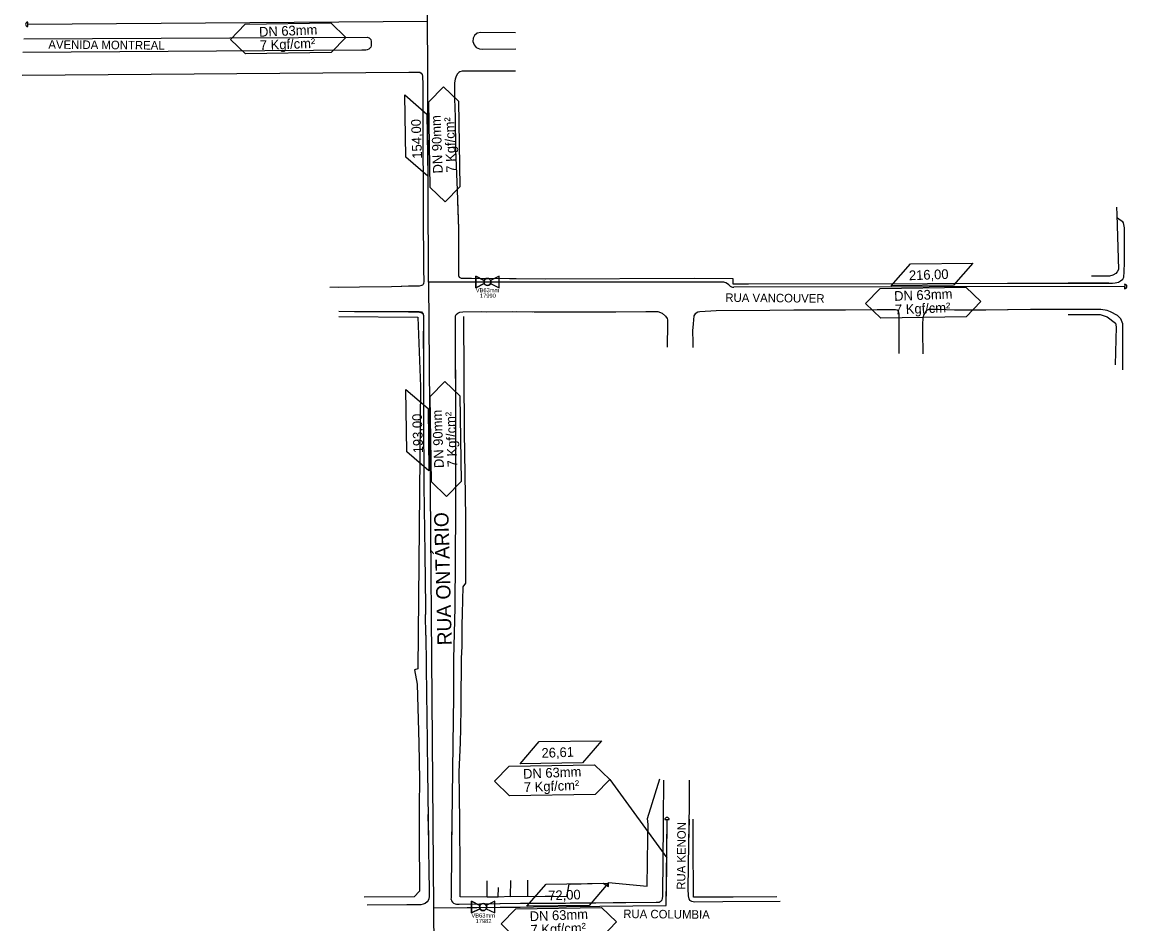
# Model space of a CAD drawing. Extents: x 325899 to 364828, y 7568995 to 7592502.
# Drawn here: x 358557 to 359755, y 7572694 to 7573672 of the extents above; entities that cross this region are included whole.
import ezdxf

# ---------------------------------------------------------------- set-up
doc = ezdxf.new("R2010")
doc.units = 0
for name, color, linetype in [('CERCA_ARAME', 7, 'Continuous'), ('EDIFICACOES', 7, 'Continuous'), ('MEIO-FIO', 7, 'Continuous'), ('MEIO_FIO_GUIA', 7, 'Continuous'), ('MURO_DIVISA', 7, 'Continuous'), ('SIMBOLO', 7, 'Continuous'), ('TEXTO', 7, 'Continuous'), ('TUBO_PEAD_GN_63', 7, 'Continuous'), ('TUBO_PEAD_GN_90', 7, 'Continuous'), ('VALVULA_PEAD_63', 7, 'Continuous')]:
    doc.layers.add(name, color=color, linetype=linetype)

# ---------------------------------------------------------------- blocks, each defined once
blk = doc.blocks.new('VALVULA_PEAD_DN_63_1')
for points in [[(-1.14, 0.57), (-4.25, 2.13), (-4.25, -2.13), (-1.14, -0.57)], [(-1.14, -0.57), (-4.25, -2.13), (-4.25, 2.13), (-1.14, 0.57)], [(1.14, -0.57), (4.25, -2.13), (4.25, 2.13), (1.14, 0.57)], [(1.14, -0.57), (4.25, -2.13), (4.25, 2.13), (1.14, 0.57)]]:
    blk.add_lwpolyline(points)
blk.add_circle((0, 0), 1.28)
for start, end in [(90, 270), (153.4349, 180), (180, 206.5651), (270, 90), (0, 26.5651), (333.4349, 360)]:
    blk.add_arc((0, 0), 1.28, start, end)

msp = doc.modelspace()

# ---------------------------------------------------------------- linework, layer by layer
at = {"layer": 'CERCA_ARAME'}
for points in [[(359691.9, 7573354.7), (359726.4, 7573354.6), (359734.1, 7573351.9), (359743.1, 7573345.2), (359743.9, 7573341.1), (359742.6, 7573300)], [(359691.9, 7573354.7), (359726.4, 7573354.6), (359734.1, 7573351.9), (359743.1, 7573345.2), (359743.9, 7573341.1), (359742.6, 7573300)], [(359375.9, 7572723.2), (359328.7, 7572723), (359285.5, 7572722.9), (359285.1, 7572782.2), (359285.3, 7572807.4)], [(359375.9, 7572723.2), (359328.7, 7572723), (359285.5, 7572722.9), (359285.1, 7572782.2), (359285.3, 7572807.4)]]:
    msp.add_lwpolyline(points, dxfattribs=at)
at = {"layer": 'EDIFICACOES'}
for p, q in [((359061.6, 7572722.9), (359061.7, 7572740.4)), ((359087.2, 7572723.6), (359087.3, 7572741.1)), ((359105.9, 7572723.8), (359106, 7572741.3)), ((359061.6, 7572722.9), (359061.6, 7572733.4)), ((359073.8, 7572722.9), (359073.9, 7572733.4)), ((359073.8, 7572722.9), (359073.9, 7572733.4))]:
    msp.add_line(p, q, dxfattribs=at)
msp.add_lwpolyline([(358900.8, 7573352.4), (358986.7, 7573351.6), (358989.5, 7573276.6)], dxfattribs=at)
at = {"layer": 'MEIO-FIO'}
for p, q in [((359027.8, 7573183), (359027.7, 7573249.2)), ((359027.9, 7573175.6), (359027.8, 7573183)), ((358995.2, 7573006.8), (358995, 7573029.4))]:
    msp.add_line(p, q, dxfattribs=at)
for points in [[(359022.9, 7572720.2), (359023, 7572722.5), (359023.6, 7572776.2), (359024.1, 7572831.9), (359024.8, 7572888.8), (359025.5, 7572940.3), (359025.7, 7572981.4), (359027.1, 7573036.8), (359027.7, 7573142.1), (359027.9, 7573175.6)], [(358995.2, 7573006.8), (358996, 7572941.9), (358996.5, 7572920.1), (358996.9, 7572859.4), (358998.1, 7572782.4), (358998.6, 7572745), (358998.7, 7572737.2), (358998.9, 7572723.5), (358998.6, 7572721), (358997.7, 7572719.2), (358996.6, 7572717.7), (358994.7, 7572716.1), (358992.4, 7572715.3), (358989.7, 7572714.7), (358982.2, 7572714.5), (358974.6, 7572714.5), (358931.7, 7572714.2)], [(358997.6, 7572812.4), (358998.1, 7572782.4), (358998.6, 7572745), (358998.7, 7572737.2), (358998.9, 7572723.5), (358998.6, 7572721), (358997.7, 7572719.2), (358996.6, 7572717.7), (358994.7, 7572716.1), (358992.4, 7572715.3), (358989.7, 7572714.7), (358982.2, 7572714.5), (358974.6, 7572714.5), (358931.7, 7572714.2)], [(359022.9, 7572720.2), (359023, 7572722.5), (359023.6, 7572776.2), (359023.9, 7572811.9)]]:
    msp.add_lwpolyline(points, dxfattribs=at)
at = {"layer": 'MEIO_FIO_GUIA'}
for p, q in [((359744.8, 7573459.4), (359744.8, 7573459.4)), ((359744.8, 7573459.4), (359744.8, 7573459.4)), ((359752.8, 7573410.9), (359753, 7573448.5)), ((359752.4, 7573401), (359752.8, 7573410.9)), ((359752.1, 7573395.1), (359752.4, 7573401)), ((359124.7, 7573393.4), (359286.1, 7573393.8)), ((359286.1, 7573393.8), (359328.3, 7573393.5)), ((359328.3, 7573393.5), (359328.1, 7573388)), ((359328.1, 7573388), (359345, 7573388)), ((359345, 7573388), (359539.2, 7573388.3)), ((359539.2, 7573388.3), (359739.7, 7573388.7)), ((359739.7, 7573388.7), (359742.9, 7573389)), ((359742.9, 7573389), (359746.2, 7573389.8)), ((359746.2, 7573389.8), (359748.7, 7573390.9)), ((359748.7, 7573390.9), (359751.1, 7573392.8)), ((359751.1, 7573392.8), (359752.1, 7573395.1)), ((359093.1, 7573357.7), (359110.9, 7573357.6))]:
    msp.add_line(p, q, dxfattribs=at)
for points in [[(359092.5, 7573659.9), (359054.9, 7573660.3), (359050.9, 7573659.6), (359048, 7573657), (359046.7, 7573654.1), (359046.3, 7573650.7), (359047.5, 7573646.9), (359049.7, 7573644.2), (359053.3, 7573642.7), (359057, 7573642.2), (359092.7, 7573642.6)], [(358559.3, 7573653.4), (358931.7, 7573655.4), (358933.8, 7573654.5), (358935.6, 7573652.7), (358935.9, 7573650.5), (358935.9, 7573648.5), (358936.1, 7573645.9), (358935.6, 7573644.3), (358933.5, 7573642.4), (358931.7, 7573641.7), (358930.2, 7573641.3), (358926, 7573641.1), (358558.4, 7573638.7)], [(358557.5, 7573614.2), (358976.9, 7573617.2), (358988.8, 7573617.2), (358990.3, 7573616.4), (358991.3, 7573614.8), (358991.7, 7573613.1), (358991.8, 7573610.9), (358991.9, 7573606.1), (358992, 7573589.7), (358992.1, 7573566.2), (358992.5, 7573465.6), (358992.9, 7573403.7), (358993, 7573390.2), (358992.7, 7573388.2), (358992.2, 7573387.1), (358991.5, 7573386.4), (358990.7, 7573386), (358988, 7573385.4), (358984.4, 7573385.4), (358978.4, 7573385.3), (358976.4, 7573385.2), (358969.1, 7573385.1), (358968.6, 7573385.1), (358957.9, 7573384.6), (358923.2, 7573384.2), (358901, 7573383.9)], [(359092.6, 7573618.3), (359034.8, 7573618.4), (359032.1, 7573617.6), (359031, 7573617), (359029.6, 7573615.4), (359028.3, 7573612.9), (359027.1, 7573609.8), (359026.3, 7573605.7), (359026.2, 7573603.5), (359026.3, 7573599.9), (359026.5, 7573588.9), (359026.9, 7573568.4), (359027.3, 7573533.4), (359029.2, 7573489.5), (359030.6, 7573447.3), (359030.5, 7573396.7), (359031.4, 7573395.2), (359032.7, 7573394.2), (359033.5, 7573393.8), (359044.6, 7573393.9), (359086.1, 7573393.7), (359088.3, 7573393.7)], [(358992.5, 7573477.7), (358992.5, 7573465.6), (358992.9, 7573403.7), (358993, 7573390.2), (358992.7, 7573388.2), (358992.2, 7573387.1), (358991.5, 7573386.4), (358990.7, 7573386), (358988, 7573385.4), (358984.4, 7573385.4), (358978.4, 7573385.3), (358976.4, 7573385.2), (358969.1, 7573385.1), (358968.6, 7573385.1), (358957.9, 7573384.6), (358923.2, 7573384.2), (358891, 7573383.8)], [(358992.5, 7573468.1), (358992.5, 7573465.6), (358992.9, 7573403.7), (358993, 7573390.2), (358992.7, 7573388.2), (358992.2, 7573387.1), (358991.5, 7573386.4), (358990.7, 7573386), (358988, 7573385.4), (358984.4, 7573385.4), (358978.4, 7573385.3), (358976.4, 7573385.2), (358969.1, 7573385.1), (358968.6, 7573385.1), (358957.9, 7573384.6), (358923.2, 7573384.2), (358891, 7573383.8)], [(358992.5, 7573468.1), (358992.5, 7573465.6), (358992.9, 7573403.7), (358993, 7573390.2), (358992.7, 7573388.2), (358992.2, 7573387.1), (358991.5, 7573386.4), (358990.7, 7573386), (358988, 7573385.4), (358984.4, 7573385.4), (358978.4, 7573385.3), (358976.4, 7573385.2), (358969.1, 7573385.1), (358968.6, 7573385.1), (358957.9, 7573384.6), (358923.2, 7573384.2), (358901, 7573383.9)], [(359029.6, 7573477.3), (359030.6, 7573447.3), (359030.5, 7573396.7), (359031.4, 7573395.2), (359032.7, 7573394.2), (359033.5, 7573393.8), (359044.6, 7573393.9), (359086.1, 7573393.7), (359088.3, 7573393.7)], [(359029.9, 7573468.2), (359030.6, 7573447.3), (359030.5, 7573396.7), (359031.4, 7573395.2), (359032.7, 7573394.2), (359033.5, 7573393.8), (359044.6, 7573393.9), (359086.1, 7573393.7), (359093.1, 7573393.6)], [(359029.9, 7573468.2), (359030.6, 7573447.3), (359030.5, 7573396.7), (359031.4, 7573395.2), (359032.7, 7573394.2), (359033.5, 7573393.8), (359044.6, 7573393.9), (359086.1, 7573393.7), (359093.1, 7573393.6)], [(359093.1, 7573393.6), (359124.7, 7573393.4), (359286.1, 7573393.8), (359328.3, 7573393.5), (359328.1, 7573388), (359345, 7573388), (359539.2, 7573388.3), (359739.7, 7573388.7), (359742.9, 7573389), (359746.2, 7573389.8), (359748.7, 7573390.9), (359751.1, 7573392.8), (359752.1, 7573395.1), (359752.4, 7573401), (359752.8, 7573410.9), (359753, 7573448.5), (359751.9, 7573453.8), (359750.9, 7573455), (359747.2, 7573457.7), (359744.8, 7573459.4), (359744.8, 7573459.4), (359744.8, 7573459.4)], [(359626.1, 7573388.5), (359739.7, 7573388.7), (359742.9, 7573389), (359746.2, 7573389.8), (359748.7, 7573390.9), (359751.1, 7573392.8), (359752.1, 7573395.1), (359752.4, 7573401), (359752.8, 7573410.9), (359753, 7573448.5), (359751.9, 7573453.8), (359750.9, 7573455), (359747.2, 7573457.7), (359744.8, 7573459.4), (359744.8, 7573459.4), (359744.8, 7573459.4)], [(359626.1, 7573388.5), (359739.7, 7573388.7), (359742.9, 7573389), (359746.2, 7573389.8), (359748.7, 7573390.9), (359751.1, 7573392.8), (359752.1, 7573395.1), (359752.4, 7573401), (359752.8, 7573410.9), (359753, 7573448.5)], [(359735.8, 7573388.7), (359735.8, 7573388.7), (359692.1, 7573388.8)], [(359735.8, 7573388.7), (359735.8, 7573388.7), (359692.1, 7573388.8)], [(359508.6, 7573312.3), (359508.7, 7573321.6), (359508.7, 7573355.2), (359508.3, 7573356.8), (359507.4, 7573358.4), (359506.4, 7573359.3), (359504.6, 7573359.8), (359501.3, 7573359.8), (359496.5, 7573359.6), (359484.6, 7573359.6), (359450.2, 7573359.2), (359415.6, 7573359.1), (359394.4, 7573359.2), (359368.4, 7573359), (359310.2, 7573358.4), (359292.5, 7573357.4), (359290.3, 7573357.1), (359287.2, 7573355.3), (359285.9, 7573353), (359285, 7573344.3), (359284.6, 7573336.9), (359284.7, 7573324.7), (359284.8, 7573318.7)], [(359692.3, 7573360), (359651, 7573360), (359602.6, 7573359.4), (359568.5, 7573359.3), (359550.8, 7573359.9), (359540.7, 7573360.1), (359538.3, 7573359), (359537, 7573357.5), (359535, 7573353.8), (359534.2, 7573351), (359533.8, 7573343.9), (359533.9, 7573335.9), (359534.1, 7573312.1)], [(359692.3, 7573360), (359651, 7573360), (359602.6, 7573359.4), (359568.5, 7573359.3), (359550.8, 7573359.9), (359540.7, 7573360.1), (359538.3, 7573359), (359537, 7573357.5), (359535, 7573353.8), (359534.2, 7573351), (359533.8, 7573343.9), (359533.9, 7573335.9), (359534.1, 7573312.1)], [(359692.3, 7573360), (359651, 7573360), (359626.1, 7573359.7)], [(359692.3, 7573360), (359651, 7573360), (359626.1, 7573359.7)], [(359751.1, 7573294.7), (359751.1, 7573344.5), (359748.8, 7573350), (359747.1, 7573351.7), (359745.2, 7573353.4), (359737.8, 7573357.4), (359734.1, 7573359), (359727.1, 7573360), (359692.3, 7573360)], [(359751.1, 7573294.7), (359751.1, 7573344.5), (359748.8, 7573350), (359747.1, 7573351.7), (359745.2, 7573353.4), (359737.8, 7573357.4), (359734.1, 7573359), (359727.1, 7573360), (359692.3, 7573360)], [(359751.1, 7573294.7), (359751.1, 7573344.5), (359748.8, 7573350), (359747.1, 7573351.7), (359745.2, 7573353.4), (359737.8, 7573357.4), (359734.1, 7573359), (359727.1, 7573360), (359692.3, 7573360)], [(359751.1, 7573294.7), (359751.1, 7573344.5), (359748.8, 7573350), (359747.1, 7573351.7), (359745.2, 7573353.4), (359737.8, 7573357.4), (359734.1, 7573359), (359727.1, 7573360), (359692.3, 7573360)], [(358900.9, 7573358.1), (358958.5, 7573357.8), (358988.2, 7573357.9), (358990.4, 7573357.4), (358992.4, 7573355), (358992.7, 7573352.4), (358992.8, 7573347.6), (358992.5, 7573326.1), (358992.6, 7573308.6), (358992.7, 7573294.5), (358992.8, 7573276.9)], [(358900.9, 7573358.1), (358958.5, 7573357.8), (358988.2, 7573357.9), (358990.4, 7573357.4), (358992.4, 7573355), (358992.7, 7573352.4), (358992.8, 7573347.6), (358992.5, 7573326.1), (358992.6, 7573308.6), (358992.7, 7573294.5), (358992.8, 7573276.9)], [(358917.9, 7573357.9), (358976.5, 7573357.6), (358983.9, 7573357.4), (358986.8, 7573357.3), (358989.7, 7573356.9), (358991.3, 7573356.2), (358992.2, 7573355), (358992.8, 7573353.4), (358992.6, 7573302.8), (358992.7, 7573240.5), (358993, 7573176.8), (358993, 7573169.2), (358994.1, 7573095.6), (358995, 7573037.2), (358995, 7573029.4)], [(358917.9, 7573357.9), (358976.5, 7573357.6), (358983.9, 7573357.4), (358986.8, 7573357.3), (358989.7, 7573356.9), (358991.3, 7573356.2), (358992.2, 7573355), (358992.8, 7573353.4), (358992.6, 7573302.8), (358992.7, 7573258.1)], [(359027.7, 7573249.2), (359027.4, 7573331.6), (359027.3, 7573350.9), (359027.3, 7573353), (359028.1, 7573354.6), (359030, 7573356.1), (359032.3, 7573357.2), (359035.3, 7573357.5), (359055.7, 7573358), (359061.4, 7573357.3), (359088.8, 7573357.7)], [(359027.4, 7573285.3), (359027.4, 7573331.6), (359027.3, 7573350.9), (359027.3, 7573353), (359028.1, 7573354.6), (359030, 7573356.1), (359032.3, 7573357.2), (359035.3, 7573357.5), (359055.7, 7573358), (359061.4, 7573357.3), (359088.8, 7573357.7)], [(359027.7, 7573258.2), (359027.4, 7573331.6), (359027.3, 7573350.9), (359027.3, 7573353), (359028.1, 7573354.6), (359030, 7573356.1), (359032.3, 7573357.2), (359035.3, 7573357.5), (359055.7, 7573358), (359061.4, 7573357.3), (359093.1, 7573357.7)], [(359027.4, 7573285.3), (359027.4, 7573331.6), (359027.3, 7573350.9), (359027.3, 7573353), (359028.1, 7573354.6), (359030, 7573356.1), (359032.3, 7573357.2), (359035.3, 7573357.5), (359055.7, 7573358), (359061.4, 7573357.3), (359093.1, 7573357.7)], [(359093.1, 7573357.7), (359112.7, 7573357.6), (359139, 7573357.4), (359170.1, 7573357.5), (359201.4, 7573357.6), (359234, 7573357.9), (359246.9, 7573357.9), (359251.5, 7573355.9), (359255.3, 7573352.7), (359257, 7573350.3), (359257.2, 7573348.8), (359257.2, 7573345), (359257.1, 7573319.2)], [(359151.7, 7572716.6), (359244.9, 7572717.5), (359246.7, 7572717.4), (359248.1, 7572717.5), (359249.2, 7572718), (359250.4, 7572718.9), (359251.4, 7572720), (359251.8, 7572721.3), (359252.3, 7572724), (359252.4, 7572731.8), (359252.5, 7572757.5), (359253, 7572806.9), (359253.3, 7572849.7)], [(359379.4, 7572718), (359317.2, 7572717.8), (359286.5, 7572717.6), (359283.7, 7572718), (359281.7, 7572719.3), (359280.7, 7572721), (359280.1, 7572724.3), (359279.9, 7572731.9), (359280.5, 7572780.7), (359281.3, 7572823.1), (359281.3, 7572849.7)], [(359022.9, 7572720.2), (359023.1, 7572718.8), (359024.1, 7572717.4), (359025.4, 7572716.3), (359026.9, 7572715.6), (359028.6, 7572715.4), (359031.3, 7572715.4), (359098.2, 7572716.2), (359146.6, 7572716.5), (359244.9, 7572717.5), (359246.7, 7572717.4), (359248.1, 7572717.5), (359249.2, 7572718), (359250.4, 7572718.9), (359251.4, 7572720), (359251.8, 7572721.3), (359252.3, 7572724), (359252.4, 7572731.8), (359252.5, 7572757.5), (359253, 7572806.9)], [(359379.4, 7572718), (359317.2, 7572717.8), (359286.5, 7572717.6), (359283.7, 7572718), (359281.7, 7572719.3), (359280.7, 7572721), (359280.1, 7572724.3), (359279.9, 7572731.9), (359280.5, 7572780.7), (359281, 7572807.5)], [(359022.9, 7572720.2), (359023.1, 7572718.8), (359024.1, 7572717.4), (359025.4, 7572716.3), (359026.9, 7572715.6), (359028.6, 7572715.4), (359031.3, 7572715.4), (359097.6, 7572716.2)]]:
    msp.add_lwpolyline(points, dxfattribs=at)
at = {"layer": 'MURO_DIVISA'}
for points in [[(359744.3, 7573471.1), (359744.6, 7573462.9), (359746.2, 7573403.5), (359745.1, 7573400.7), (359743.4, 7573398.9), (359740.2, 7573397.1), (359736.7, 7573396.2), (359717.1, 7573396.1)], [(359087.2, 7572723.6), (359073.8, 7572722.9), (359061.6, 7572722.9), (359032.5, 7572723.3), (359032.4, 7572736.3), (359032.5, 7572750), (359032.3, 7572806.3), (359031.7, 7572831.2), (359031.6, 7572843), (359031.4, 7572848.6), (359031.4, 7572858.7), (359032.8, 7572890.2), (359033, 7572894.1), (359033.1, 7572902), (359033.5, 7572932.5), (359034.1, 7572982.1), (359034.6, 7572994.5), (359034.7, 7573017.8), (359035, 7573030.4), (359035.9, 7573059.4), (359038.7, 7573063.3), (359038.5, 7573076.4), (359038.7, 7573134.4), (359037.9, 7573181.6), (359037.3, 7573227), (359036.5, 7573352.3)], [(358989.5, 7573276.6), (358986.5, 7572970.3), (358983, 7572969.5), (358985.8, 7572953.8), (358987.5, 7572889.7), (358988.4, 7572850), (358988.1, 7572821.9), (358988, 7572807.5), (358988.1, 7572792.6), (358988.5, 7572729.4), (358982.7, 7572723.4), (358928.3, 7572722.7)], [(359235.3, 7572734.8), (359236.1, 7572787), (359236.4, 7572801.6), (359235.7, 7572808.2), (359248.9, 7572851.1)], [(358988, 7572812.6), (358988, 7572807.5), (358988.1, 7572792.6), (358988.5, 7572729.4), (358982.7, 7572723.4), (358928.3, 7572722.7)], [(359087.2, 7572723.6), (359073.8, 7572722.9), (359061.6, 7572722.9), (359032.5, 7572723.3), (359032.4, 7572736.3), (359032.5, 7572750), (359032.3, 7572806.3), (359032.1, 7572811.8)], [(359235.3, 7572734.8), (359236.1, 7572787), (359236.4, 7572801.6), (359235.7, 7572808.2), (359235.7, 7572808.3)], [(359087.2, 7572723.6), (359087.2, 7572723.6), (359124.7, 7572723.9), (359134.2, 7572723.9), (359148, 7572723.7), (359150.7, 7572736.9), (359187.4, 7572738.1), (359193.2, 7572734.5), (359193.2, 7572738.7), (359235.3, 7572734.8)], [(359151.8, 7572737), (359187.4, 7572738.1), (359193.2, 7572734.5), (359193.2, 7572738.7), (359235.3, 7572734.8)]]:
    msp.add_lwpolyline(points, dxfattribs=at)
at = {"layer": 'SIMBOLO'}
msp.add_line((359194.7, 7572850.5), (359256.5, 7572765.5), dxfattribs=at)
for points in [[(358783.5, 7573652.9), (358799.3, 7573669.3), (358892.1, 7573670.7), (358908.4, 7573654.9), (358892.6, 7573638.6), (358799.8, 7573637.1), (358783.5, 7573652.9)], [(359016.4, 7573476.6), (359000.1, 7573492.4), (358998.6, 7573585.2), (359014.5, 7573601.5), (359030.8, 7573585.7), (359032.3, 7573492.9), (359016.4, 7573476.6)], [(359472.2, 7573366.5), (359488, 7573382.8), (359580.8, 7573384.3), (359597.1, 7573368.5), (359581.3, 7573352.1), (359488.5, 7573350.7), (359472.2, 7573366.5)], [(359017.6, 7573157.2), (359001.3, 7573173), (358999.9, 7573265.8), (359015.7, 7573282.1), (359032, 7573266.3), (359033.5, 7573173.5), (359017.6, 7573157.2)], [(359069.7, 7572848.6), (359085.6, 7572864.9), (359178.3, 7572866.4), (359194.7, 7572850.5), (359178.8, 7572834.2), (359086.1, 7572832.8), (359069.7, 7572848.6)], [(359077, 7572694), (359092.8, 7572710.3), (359185.6, 7572711.8), (359201.9, 7572696), (359186.1, 7572679.6), (359093.3, 7572678.2), (359077, 7572694)]]:
    msp.add_lwpolyline(points, dxfattribs=at)
for points in [[(358996.5, 7573571.9), (358997.4, 7573504.5), (358973.4, 7573525.2), (358972.5, 7573592.7)], [(359567.5, 7573386.4), (359500, 7573385.6), (359520.8, 7573409.5), (359588.3, 7573410.4)], [(358997.7, 7573252.5), (358998.6, 7573185.1), (358974.6, 7573205.8), (358973.7, 7573273.3)], [(359165.1, 7572868.5), (359097.6, 7572867.6), (359118.3, 7572891.6), (359185.8, 7572892.5)], [(359172.3, 7572713.9), (359104.8, 7572713.1), (359125.6, 7572737), (359193.1, 7572737.9)]]:
    msp.add_lwpolyline(points, close=True, dxfattribs=at)
at = {"layer": 'TUBO_PEAD_GN_63'}
for p, q in [((358997.2, 7573672.2), (358563.6, 7573669.1)), ((358563.6, 7573666.7), (358563.6, 7573671.6)), ((359088.4, 7573389.7), (358998.2, 7573389.7)), ((359316.5, 7573389.7), (358998.2, 7573389.7)), ((359324.4, 7573386.2), (359323.9, 7573386.7)), ((359753, 7573385), (359329.3, 7573384.2)), ((359753.1, 7573387.4), (359753, 7573382.5)), ((359254.4, 7572806.9), (359259.3, 7572806.9)), ((359256, 7572713.7), (359256.8, 7572806.9)), ((359256.1, 7572724), (359256.8, 7572806.9)), ((359003.8, 7572711.3), (359256, 7572713.7)), ((359003.6, 7572711.3), (359097.6, 7572712.2))]:
    msp.add_line(p, q, dxfattribs=at)
for centre, radius, start, end in [((358563.6, 7573669.1), 2.44, 89.8591, 269.8591), ((359316.5, 7573379.2), 10.5, 45.0959, 90.0101), ((359329.3, 7573391.2), 7, 225.0959, 270.0959), ((359753, 7573385), 2.44, 269.8591, 89.8591), ((359256.8, 7572806.9), 2.44, 359.8591, 179.8591)]:
    msp.add_arc(centre, radius, start, end, dxfattribs=at)
at = {"layer": 'TUBO_PEAD_GN_90'}
for p, q in [((358998.2, 7573389.7), (358992.8, 7574891.7)), ((358998.2, 7573389.7), (359003.6, 7572711.8)), ((359006.2, 7572409.9), (359003.8, 7572711.3))]:
    msp.add_line(p, q, dxfattribs=at)

# ---------------------------------------------------------------- block references
at = {"layer": 'VALVULA_PEAD_63', "xscale": 3, "yscale": 3}
for p in [(359062.1, 7573389.9), (359057.4, 7572712.1)]:
    msp.add_blockref('VALVULA_PEAD_DN_63_1', p, dxfattribs=at)

# ---------------------------------------------------------------- texts
at = {"layer": 'TEXTO'}
for s, height, rotation, p in [('DN 63mm', 10.5, 2.2907, (358814.6, 7573655.7)), ('AVENIDA MONTREAL', 9.221, 359.5098, (358585.9, 7573642.8)), ('7 Kgf/cm²', 10.5, 2.2907, (358815.5, 7573641.2)), ('154,00', 10.5, 92.0817, (358991.2, 7573523.7)), ('DN 90mm', 10.5, 92.2907, (359013.7, 7573507.7)), ('7 Kgf/cm²', 10.5, 92.2907, (359028.2, 7573508.6)), ('216,00', 10.5, 2.0817, (359519.3, 7573391.7)), ('RUA VANCOUVER', 9.221, 359.5098, (359320, 7573368.3)), ('DN 63mm', 10.5, 2.2907, (359503.3, 7573369.3)), ('7 Kgf/cm²', 10.5, 2.2907, (359504.2, 7573354.7)), ('193,00', 10.5, 92.0817, (358992.4, 7573204.3)), ('DN 90mm', 10.5, 92.2907, (359014.9, 7573188.3)), ('7 Kgf/cm²', 10.5, 92.2907, (359029.4, 7573189.2)), ('RUA ONTÁRIO', 15.545, 91.5178, (359023.5, 7572996.1)), ('26,61', 10.5, 2.0817, (359120.9, 7572873.9)), ('DN 63mm', 10.5, 2.2907, (359100.9, 7572851.3)), ('7 Kgf/cm²', 10.5, 2.2907, (359101.8, 7572836.8)), ('RUA KENON', 9.22, 89.5098, (359276.6, 7572730.9)), ('72,00', 10.5, 2.0817, (359128.2, 7572719.3)), ('DN 63mm', 10.5, 2.2907, (359108.1, 7572696.8)), ('RUA COLUMBIA', 9.221, 359.5098, (359209.3, 7572700.2)), ('7 Kgf/cm²', 10.5, 2.2907, (359109, 7572682.2))]:
    msp.add_text(s, height=height, rotation=rotation, dxfattribs=at).set_placement(p)
at = {"layer": 'VALVULA_PEAD_63'}
for s, p in [('VB63mm', (359049.4, 7573378.7)), ('17990', (359053.9, 7573372.7)), ('VB63mm', (359044.7, 7572700.8)), ('17982', (359049.2, 7572694.8))]:
    msp.add_text(s, height=4.5, dxfattribs=at).set_placement(p)

doc.saveas('drawing.dxf')
